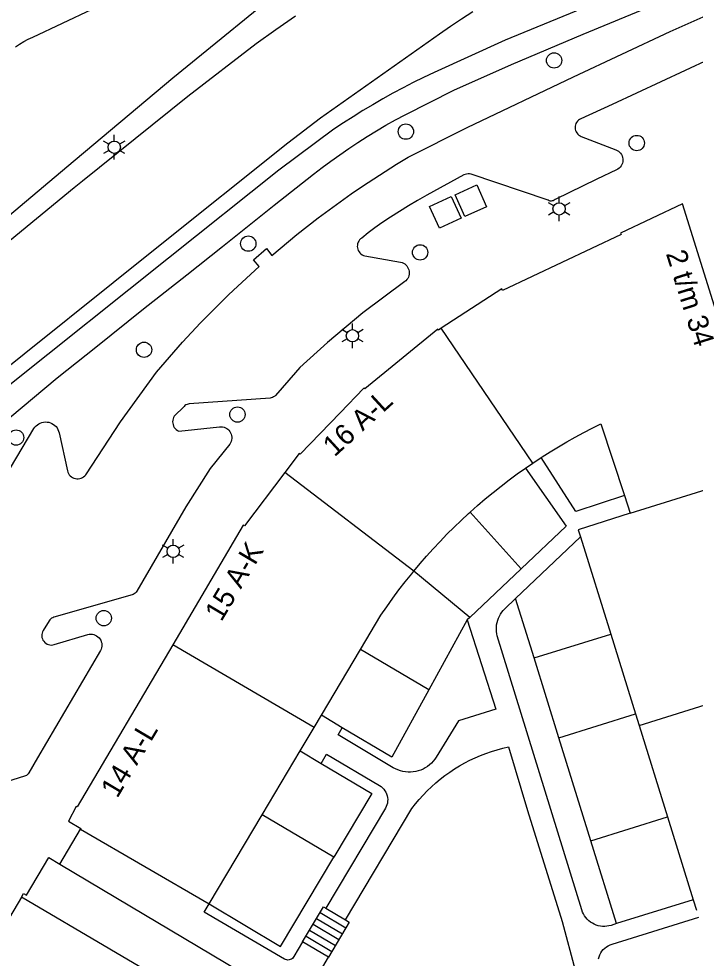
# Model space of a CAD drawing. Extents: x 122462 to 123306, y 485548 to 486417.
# Drawn here: x 122594.5 to 122643.9, y 485927.9 to 485996.5 of the extents above; entities that cross this region are included whole.
import ezdxf

# ---------------------------------------------------------------- set-up
doc = ezdxf.new("R2010")
doc.units = 0
for name, color, linetype in [('B-WE-IE-MEUBILAIR_WEGMEUBILAIR_VERKEERSBORD-S', 7, 'Continuous'), ('Level 1', 7, 'Continuous'), ('Level 17', 7, 'Continuous'), ('Level 19', 7, 'Continuous'), ('Level 22', 7, 'Continuous'), ('Level 31', 7, 'Continuous'), ('Level 33', 7, 'Continuous'), ('Level 4', 7, 'Continuous'), ('Level 42', 7, 'Continuous'), ('Level 50', 7, 'Continuous'), ('Level 53', 7, 'Continuous')]:
    doc.layers.add(name, color=color, linetype=linetype)

msp = doc.modelspace()

# ---------------------------------------------------------------- linework, layer by layer
at = {"layer": 'Level 1'}
for p, q in [((122631.505, 485963.692), (122632.041, 485964.059)), ((122632.041, 485964.059), (122632.637, 485964.452)), ((122638.726, 485961.694), (122639.15, 485960.403)), ((122635.51, 485958.679), (122637.722, 485951.56)), ((122637.722, 485951.56), (122639.531, 485945.738)), ((122616.606, 485945.634), (122619.471, 485950.449)), ((122616.081, 485944.752), (122616.606, 485945.634)), ((122639.531, 485945.738), (122639.792, 485944.896)), ((122615.055, 485943.029), (122616.081, 485944.752)), ((122639.792, 485944.896), (122641.868, 485938.214)), ((122612.284, 485938.372), (122615.055, 485943.029)), ((122608.409, 485931.861), (122612.284, 485938.372)), ((122641.868, 485938.214), (122643.749, 485932.158)), ((122599.016, 485937.318), (122608.409, 485931.861)), ((122594.715, 485932.358), (122578.689, 485905.41)), ((122643.749, 485932.158), (122643.987, 485931.393))]:
    msp.add_line(p, q, dxfattribs=at)
for points in [[(122646.657, 485962.735), (122646.047, 485964.695), (122648.242, 485966.095), (122642.959, 485982.999), (122638.427, 485980.846), (122638.473, 485980.749), (122629.829, 485976.659), (122629.769, 485976.786), (122625.35, 485973.897)], [(122625.35, 485973.897), (122625.156, 485973.77), (122625.099, 485973.838), (122619.775, 485969.471), (122619.708, 485969.535), (122617.966, 485967.723), (122615.055, 485964.695), (122614.98, 485964.757), (122613.931, 485963.369)], [(122632.637, 485964.452), (122632.717, 485964.505), (122633.312, 485964.882), (122633.913, 485965.248), (122634.52, 485965.603), (122635.133, 485965.948), (122635.753, 485966.283), (122636.377, 485966.606), (122637.008, 485966.919), (122638.726, 485961.694)], [(122613.931, 485963.369), (122610.984, 485959.467), (122610.896, 485959.518), (122605.751, 485950.787)], [(122627.453, 485960.464), (122628.006, 485960.957), (122628.568, 485961.439), (122629.138, 485961.911), (122629.718, 485962.373), (122630.305, 485962.823), (122630.901, 485963.263), (122631.505, 485963.692)], [(122623.343, 485956.153), (122623.809, 485956.71), (122624.285, 485957.259), (122624.77, 485957.799), (122625.266, 485958.33), (122625.77, 485958.852), (122626.284, 485959.365), (122626.808, 485959.869), (122627.34, 485960.363), (122627.453, 485960.464)], [(122639.15, 485960.403), (122635.352, 485959.189), (122635.51, 485958.679)], [(122619.471, 485950.449), (122620.954, 485952.941), (122621.38, 485953.564), (122621.817, 485954.18), (122622.265, 485954.787), (122622.725, 485955.386), (122623.196, 485955.976), (122623.343, 485956.153)], [(122605.751, 485950.787), (122598.771, 485938.942), (122598.694, 485938.983), (122598.146, 485937.899), (122599.042, 485937.361), (122599.016, 485937.318)], [(122627.853, 485885.077), (122628.77, 485887.768), (122628.817, 485887.751), (122632.33, 485898.059), (122598.563, 485909.554), (122607.6, 485924.759), (122594.715, 485932.358)]]:
    msp.add_lwpolyline(points, dxfattribs=at)
at = {"layer": 'Level 17'}
msp.add_line((122597.525, 485934.766), (122599.016, 485937.318), dxfattribs=at)
for points in [[(122583.59, 485973.549), (122598.02, 485985.696), (122605.76, 485992.189), (122614.788, 485999.561), (122615.615, 486000.221), (122616.45, 486000.87), (122617.294, 486001.508), (122618.147, 486002.134), (122619.008, 486002.749), (122619.877, 486003.353), (122620.754, 486003.944), (122621.638, 486004.525), (122622.531, 486005.093), (122623.43, 486005.649), (122624.337, 486006.194), (122625.252, 486006.726), (122626.173, 486007.246), (122626.913, 486007.64), (122627.66, 486008.021), (122628.414, 486008.387)], [(122670.9, 486008.219), (122664.94, 486007.459), (122660.23, 486006.749), (122657.85, 486006.359), (122655.66, 486005.609), (122650.77, 486003.599), (122637.07, 485997.849), (122630.03, 485994.949), (122624.83, 485992.569), (122624.068, 485992.21), (122623.313, 485991.838), (122622.564, 485991.454), (122621.821, 485991.058), (122621.085, 485990.65), (122620.355, 485990.229), (122619.633, 485989.797), (122618.918, 485989.353), (122618.21, 485988.897), (122617.51, 485988.429), (122613.51, 485985.439), (122605.438, 485979.012), (122593.75, 485969.669)], [(122615.596, 485981.357), (122616.381, 485981.96), (122617.174, 485982.554), (122617.975, 485983.136), (122618.784, 485983.707), (122619.601, 485984.267), (122620.425, 485984.815), (122621.257, 485985.353), (122622.097, 485985.879), (122622.943, 485986.393), (122627.238, 485988.555), (122635.005, 485992.259), (122642.063, 485995.584), (122645.993, 485997.335), (122655.34, 486001.309), (122659.364, 486001.842), (122659.18, 486003.397), (122672.2, 486004.919)], [(122593.87, 485967.389), (122597.33, 485970.269), (122600.13, 485972.519), (122603.63, 485975.309), (122606.777, 485977.805), (122609.38, 485979.869), (122613.16, 485982.899), (122616.03, 485985.149), (122616.662, 485985.636), (122617.303, 485986.112), (122617.953, 485986.576), (122618.61, 485987.029), (122619.275, 485987.47), (122619.947, 485987.9), (122620.627, 485988.318), (122621.315, 485988.724), (122622.009, 485989.117), (122622.71, 485989.499), (122626.26, 485991.279), (122630.47, 485993.169), (122635.71, 485995.369), (122643.79, 485998.729)], [(122594.276, 485994.46), (122594.581, 485994.654), (122594.892, 485994.838), (122595.21, 485995.01), (122595.534, 485995.17), (122602.039, 485998.243)], [(122627.653, 485997), (122626.838, 485996.474), (122626.031, 485995.934), (122625.233, 485995.382), (122616.531, 485989.251), (122614.151, 485987.421), (122604.59, 485979.776), (122591.692, 485969.461)], [(122614.704, 485996.697), (122613.268, 485995.689), (122611.84, 485994.669), (122606.85, 485990.829), (122599.177, 485984.654), (122598.55, 485984.149), (122590.3, 485977.359)], [(122650.266, 485996.036), (122637.83, 485990.249), (122635.536, 485989.203), (122635.446, 485989.154), (122635.365, 485989.092), (122635.293, 485989.019), (122635.232, 485988.936), (122635.185, 485988.845), (122635.151, 485988.749), (122635.131, 485988.648), (122635.127, 485988.546), (122635.137, 485988.444), (122635.162, 485988.345), (122635.202, 485988.25), (122635.255, 485988.162), (122635.32, 485988.083), (122635.395, 485988.014), (122635.481, 485987.957), (122635.573, 485987.913), (122638.1, 485986.937), (122638.199, 485986.891), (122638.291, 485986.831), (122638.374, 485986.76), (122638.447, 485986.677)], [(122638.447, 485986.677), (122638.508, 485986.586), (122638.555, 485986.487), (122638.589, 485986.383), (122638.608, 485986.275), (122638.612, 485986.165), (122638.601, 485986.056), (122638.575, 485985.95), (122638.535, 485985.848), (122638.482, 485985.752), (122638.415, 485985.664), (122638.338, 485985.587), (122638.251, 485985.521), (122638.155, 485985.467), (122636.72, 485984.789), (122633.663, 485983.3), (122633.599, 485983.253), (122633.528, 485983.218), (122633.452, 485983.197), (122633.374, 485983.188), (122633.295, 485983.194), (122633.218, 485983.214), (122633.146, 485983.246), (122633.081, 485983.291), (122627.532, 485985.147), (122627.425, 485985.168), (122627.316, 485985.174), (122627.207, 485985.163), (122627.101, 485985.138), (122627, 485985.097), (122624.302, 485983.627), (122623.631, 485983.241), (122622.967, 485982.844), (122622.309, 485982.437), (122621.657, 485982.019), (122621.013, 485981.59), (122620.517, 485981.235), (122620.028, 485980.869), (122619.548, 485980.492), (122619.465, 485980.428), (122619.393, 485980.354), (122619.331, 485980.269), (122619.283, 485980.177), (122619.249, 485980.078), (122619.229, 485979.976), (122619.224, 485979.872), (122619.234, 485979.768), (122619.259, 485979.666), (122619.299, 485979.57), (122619.352, 485979.48), (122619.417, 485979.399), (122619.493, 485979.328), (122619.579, 485979.268), (122619.673, 485979.222), (122619.772, 485979.19), (122622.389, 485978.73), (122622.493, 485978.7), (122622.591, 485978.656), (122622.683, 485978.6), (122622.766, 485978.531), (122622.839, 485978.452), (122622.901, 485978.364), (122622.95, 485978.268), (122622.986, 485978.167), (122623.008, 485978.061), (122623.016, 485977.954), (122623.008, 485977.846), (122622.987, 485977.741), (122622.951, 485977.639), (122622.902, 485977.543), (122622.84, 485977.455), (122622.767, 485977.376), (122622.684, 485977.307), (122619.63, 485975.029), (122617.05, 485972.849), (122615.04, 485971.039), (122614.708, 485970.658), (122613.264, 485969.001), (122613.197, 485968.935), (122613.12, 485968.881), (122613.036, 485968.839), (122612.947, 485968.811), (122612.854, 485968.797), (122606.965, 485968.375), (122606.88, 485968.363), (122606.797, 485968.338), (122606.718, 485968.302), (122606.646, 485968.255), (122606.581, 485968.198), (122605.87, 485967.479), (122605.817, 485967.385), (122605.779, 485967.285), (122605.755, 485967.18), (122605.747, 485967.072), (122605.754, 485966.965), (122605.777, 485966.86), (122605.814, 485966.759), (122605.866, 485966.664), (122605.931, 485966.579), (122606.008, 485966.503), (122606.095, 485966.439)], [(122586.62, 485951.449), (122595.625, 485966.568), (122595.696, 485966.672), (122595.779, 485966.766), (122595.873, 485966.849), (122595.977, 485966.919), (122596.09, 485966.976), (122596.208, 485967.018), (122596.33, 485967.045), (122596.455, 485967.057), (122596.581, 485967.052), (122596.705, 485967.032), (122596.825, 485966.997), (122596.941, 485966.947), (122597.049, 485966.883), (122597.148, 485966.806), (122597.236, 485966.717), (122597.313, 485966.617), (122597.377, 485966.509), (122597.426, 485966.394), (122597.461, 485966.273), (122598.075, 485963.495), (122598.105, 485963.393), (122598.15, 485963.296), (122598.207, 485963.207), (122598.277, 485963.126), (122598.358, 485963.056), (122598.447, 485962.999), (122598.544, 485962.954), (122598.646, 485962.924), (122598.751, 485962.909), (122598.858, 485962.908), (122598.963, 485962.923), (122599.066, 485962.952), (122599.163, 485962.996), (122599.253, 485963.053), (122599.334, 485963.122), (122599.404, 485963.202), (122601.946, 485967.057), (122604.573, 485970.683), (122605.197, 485971.422), (122605.831, 485972.152), (122606.475, 485972.874), (122607.128, 485973.587), (122607.791, 485974.291), (122608.463, 485974.986), (122609.144, 485975.672), (122609.816, 485976.331), (122610.497, 485976.981), (122612.075, 485978.412), (122611.64, 485978.886), (122612.588, 485979.736), (122612.988, 485979.22), (122614.819, 485980.742), (122615.596, 485981.357)], [(122606.095, 485966.439), (122606.19, 485966.389), (122609.177, 485966.709), (122609.285, 485966.713), (122609.393, 485966.703), (122609.498, 485966.678), (122609.599, 485966.639), (122609.694, 485966.587), (122609.781, 485966.523), (122609.858, 485966.447), (122609.925, 485966.362), (122609.979, 485966.269), (122610.02, 485966.169), (122610.048, 485966.064), (122610.061, 485965.957), (122610.06, 485965.848), (122610.043, 485965.742), (122610.013, 485965.638), (122609.969, 485965.539), (122609.912, 485965.447), (122608.49, 485963.659), (122606.7, 485960.859), (122603.136, 485954.708), (122603.084, 485954.632), (122603.021, 485954.566), (122602.948, 485954.509), (122602.868, 485954.464), (122602.782, 485954.432), (122597.074, 485952.793), (122596.991, 485952.762), (122596.913, 485952.719), (122596.842, 485952.666), (122596.78, 485952.602), (122596.728, 485952.53), (122596.299, 485951.832), (122596.251, 485951.738), (122596.217, 485951.638), (122596.199, 485951.535), (122596.196, 485951.429), (122596.21, 485951.325), (122596.238, 485951.223), (122596.282, 485951.128), (122596.34, 485951.039), (122596.41, 485950.961), (122596.492, 485950.894), (122596.582, 485950.84), (122596.679, 485950.8), (122596.782, 485950.775), (122596.887, 485950.766), (122596.992, 485950.773), (122597.095, 485950.795), (122599.552, 485951.527), (122599.662, 485951.551), (122599.774, 485951.56), (122599.886, 485951.553), (122599.996, 485951.531), (122600.102, 485951.493), (122600.201, 485951.441), (122600.292, 485951.375), (122600.373, 485951.297), (122600.443, 485951.209), (122600.499, 485951.111), (122600.541, 485951.007), (122600.568, 485950.898), (122600.58, 485950.786), (122600.575, 485950.674), (122600.555, 485950.563), (122600.52, 485950.457), (122600.47, 485950.356), (122595.89, 485942.529), (122595.259, 485941.425), (122595.209, 485941.358), (122595.151, 485941.299), (122595.084, 485941.249), (122595.012, 485941.209), (122594.934, 485941.179), (122588.959, 485939.323)], [(122595.086, 485932.494), (122596.709, 485935.247), (122597.525, 485934.766)]]:
    msp.add_lwpolyline(points, dxfattribs=at)
at = {"layer": 'Level 19'}
for p, q in [((122627.453, 485960.464), (122631.191, 485956.337)), ((122630.781, 485954.16), (122635.51, 485958.679)), ((122631.191, 485956.337), (122627.437, 485952.786)), ((122627.437, 485952.786), (122623.343, 485956.153)), ((122632.128, 485949.822), (122630.781, 485954.16)), ((122627.24, 485952.599), (122624.437, 485947.493)), ((122627.437, 485952.786), (122627.24, 485952.599)), ((122632.128, 485949.822), (122637.722, 485951.56)), ((122624.437, 485947.493), (122619.471, 485950.449)), ((122633.937, 485944), (122632.128, 485949.822)), ((122618.129, 485944.728), (122616.606, 485945.634)), ((122633.937, 485944), (122639.531, 485945.738)), ((122636.275, 485936.476), (122633.937, 485944)), ((122615.055, 485943.029), (122616.579, 485942.122)), ((122617.505, 485935.265), (122612.284, 485938.372)), ((122636.275, 485936.476), (122641.868, 485938.214)), ((122638.156, 485930.42), (122636.275, 485936.476)), ((122643.749, 485932.158), (122638.156, 485930.42))]:
    msp.add_line(p, q, dxfattribs=at)
for points in [[(122638.726, 485961.694), (122635.18, 485960.529), (122632.637, 485964.452)], [(122631.505, 485963.692), (122634.47, 485959.439), (122631.191, 485956.337)], [(122638.156, 485930.42), (122637.747, 485930.293), (122637.595, 485930.253), (122637.44, 485930.228), (122637.283, 485930.217), (122637.126, 485930.221), (122636.969, 485930.239), (122636.815, 485930.271), (122636.665, 485930.318), (122636.52, 485930.378), (122636.381, 485930.451), (122636.249, 485930.537), (122636.126, 485930.635), (122636.012, 485930.743), (122635.909, 485930.862), (122635.817, 485930.99), (122635.738, 485931.126), (122635.671, 485931.268), (122635.618, 485931.416), (122629.446, 485951.433), (122629.409, 485951.594), (122629.386, 485951.758), (122629.376, 485951.923), (122629.379, 485952.088), (122629.397, 485952.253), (122629.428, 485952.415), (122629.472, 485952.574), (122629.529, 485952.73), (122629.599, 485952.879), (122629.681, 485953.023), (122629.774, 485953.16), (122629.878, 485953.288), (122629.993, 485953.407), (122630.781, 485954.16)], [(122627.24, 485952.599), (122629.33, 485946.089), (122626.61, 485945.219), (122624.992, 485942.581), (122624.887, 485942.425), (122624.769, 485942.277), (122624.64, 485942.14), (122624.5, 485942.014), (122624.35, 485941.9), (122624.191, 485941.798), (122624.025, 485941.71), (122623.852, 485941.636), (122623.673, 485941.576), (122623.49, 485941.531), (122623.304, 485941.501), (122623.116, 485941.486), (122622.928, 485941.487), (122622.74, 485941.503), (122622.554, 485941.535), (122622.371, 485941.581), (122622.193, 485941.643), (122622.021, 485941.718), (122621.855, 485941.808), (122617.82, 485944.209), (122618.129, 485944.728)], [(122624.437, 485947.493), (122621.74, 485942.579), (122618.129, 485944.728)], [(122618.369, 485930.701), (122623.207, 485938.832), (122623.47, 485939.169), (122623.745, 485939.496), (122624.032, 485939.813), (122624.329, 485940.119), (122624.638, 485940.415), (122624.956, 485940.699), (122625.285, 485940.972), (122625.623, 485941.233), (122625.971, 485941.482), (122626.327, 485941.718), (122626.691, 485941.941), (122627.063, 485942.151), (122627.442, 485942.348), (122627.828, 485942.531), (122628.221, 485942.7), (122628.619, 485942.855), (122629.022, 485942.996), (122629.43, 485943.122), (122629.843, 485943.233), (122630.259, 485943.33), (122631.66, 485938.679), (122634.18, 485930.579), (122635.118, 485927.023)], [(122616.579, 485942.122), (122616.984, 485942.802), (122620.857, 485940.498), (122620.969, 485940.423), (122621.071, 485940.336), (122621.163, 485940.237), (122621.244, 485940.13), (122621.311, 485940.013), (122621.366, 485939.89), (122621.406, 485939.762), (122621.432, 485939.63), (122621.443, 485939.496), (122621.438, 485939.361), (122621.419, 485939.228), (122621.385, 485939.098), (122621.336, 485938.972), (122621.274, 485938.853), (122616.932, 485931.556)], [(122616.579, 485942.122), (122620.276, 485939.922), (122617.505, 485935.265)], [(122608.409, 485931.861), (122613.63, 485928.754), (122617.505, 485935.265)], [(122615.228, 485929.084), (122614.6, 485928.01), (122614.55, 485927.939), (122614.488, 485927.877), (122614.416, 485927.828), (122614.337, 485927.791), (122614.253, 485927.769), (122614.166, 485927.762), (122614.079, 485927.77), (122613.995, 485927.794), (122613.916, 485927.831), (122608.055, 485931.254), (122608.409, 485931.861)], [(122636.825, 485927.86), (122636.868, 485928.006), (122636.926, 485928.146), (122636.998, 485928.28), (122637.083, 485928.406), (122637.181, 485928.522), (122637.29, 485928.628), (122637.41, 485928.721), (122637.539, 485928.802), (122637.675, 485928.869), (122637.818, 485928.922), (122644.144, 485930.887)], [(122616.707, 485927.268), (122617.113, 485927.963)]]:
    msp.add_lwpolyline(points, dxfattribs=at)
at = {"layer": 'Level 22'}
msp.add_line((122597.525, 485934.766), (122612.6, 485925.789), dxfattribs=at)
msp.add_lwpolyline([(122594.715, 485932.358), (122594.87, 485932.62), (122595.086, 485932.494)], dxfattribs=at)
at = {"layer": 'Level 31'}
for p, q in [((122616.932, 485931.556), (122618.369, 485930.701)), ((122617.113, 485927.963), (122615.228, 485929.084))]:
    msp.add_line(p, q, dxfattribs=at)
for points in [[(122615.228, 485929.084), (122616.76, 485931.658), (122616.932, 485931.556)], [(122618.369, 485930.701), (122618.644, 485930.537), (122617.113, 485927.963)]]:
    msp.add_lwpolyline(points, dxfattribs=at)
at = {"layer": 'Level 33'}
for p, q in [((122616.505, 485931.229), (122618.389, 485930.109)), ((122615.994, 485930.371), (122617.879, 485929.25)), ((122616.249, 485930.801), (122618.134, 485929.68)), ((122615.483, 485929.513), (122617.368, 485928.392)), ((122615.739, 485929.942), (122617.624, 485928.821))]:
    msp.add_line(p, q, dxfattribs=at)
at = {"layer": 'Level 4'}
for p, q in [((122632.041, 485964.059), (122625.35, 485973.897)), ((122623.343, 485956.153), (122613.931, 485963.369)), ((122639.15, 485960.403), (122646.657, 485962.735)), ((122616.081, 485944.752), (122605.751, 485950.787)), ((122639.792, 485944.896), (122651.112, 485948.412))]:
    msp.add_line(p, q, dxfattribs=at)
at = {"layer": 'Level 42'}
for points in [[(122627.075, 485982.065), (122626.363, 485983.654), (122627.952, 485984.366), (122628.664, 485982.777), (122627.075, 485982.065)], [(122625.22, 485981.22), (122624.498, 485982.799), (122626.077, 485983.521), (122626.799, 485981.942), (122625.22, 485981.22)]]:
    msp.add_lwpolyline(points, dxfattribs=at)
at = {"layer": 'Level 50'}
for p, q in [((122601.49, 485987.569), (122601.49, 485988.019)), ((122601.1, 485987.344), (122600.71, 485987.569)), ((122602.269, 485987.569), (122601.879, 485987.344)), ((122601.1, 485986.894), (122600.71, 485986.669)), ((122601.49, 485986.219), (122601.49, 485986.669)), ((122602.269, 485986.669), (122601.879, 485986.894)), ((122633.567, 485982.842), (122633.177, 485983.067)), ((122633.957, 485983.067), (122633.957, 485983.517)), ((122634.736, 485983.067), (122634.346, 485982.842)), ((122633.567, 485982.392), (122633.177, 485982.167)), ((122634.736, 485982.167), (122634.346, 485982.392)), ((122633.957, 485981.717), (122633.957, 485982.167)), ((122618.87, 485973.799), (122618.87, 485974.249)), ((122618.48, 485973.574), (122618.09, 485973.799)), ((122619.649, 485973.799), (122619.259, 485973.574)), ((122618.48, 485973.124), (122618.09, 485972.899)), ((122618.87, 485972.449), (122618.87, 485972.899)), ((122619.649, 485972.899), (122619.259, 485973.124)), ((122605.79, 485958.059), (122605.79, 485958.509)), ((122605.4, 485957.834), (122605.01, 485958.059)), ((122606.569, 485958.059), (122606.179, 485957.834)), ((122605.4, 485957.384), (122605.01, 485957.159)), ((122605.79, 485956.709), (122605.79, 485957.159)), ((122606.569, 485957.159), (122606.179, 485957.384))]:
    msp.add_line(p, q, dxfattribs=at)
for centre in [(122601.49, 485987.119), (122633.957, 485982.617), (122618.87, 485973.349), (122605.79, 485957.609)]:
    msp.add_circle(centre, 0.45, dxfattribs=at)
at = {"layer": 'Level 53'}
for centre in [(122633.59, 485993.459), (122622.77, 485988.259), (122639.62, 485987.429), (122611.27, 485980.079), (122623.809, 485979.443), (122603.66, 485972.329), (122610.48, 485967.599), (122594.32, 485965.919), (122600.72, 485952.729)]:
    msp.add_circle(centre, 0.56, dxfattribs=at)

# ---------------------------------------------------------------- texts
at = {"layer": 'B-WE-IE-MEUBILAIR_WEGMEUBILAIR_VERKEERSBORD-S'}
for s, rotation, p in [('2 t/m 34', 287.35558, (122641.741, 485979.358)), ('16 A-L', 42.42911, (122617.561, 485964.457)), ('15 A-K', 59.23885, (122609.3, 485952.413)), ('14 A-L', 59.23885, (122601.703, 485939.521))]:
    msp.add_text(s, height=1.5, rotation=rotation, dxfattribs=at).set_placement(p)

doc.saveas('drawing.dxf')
